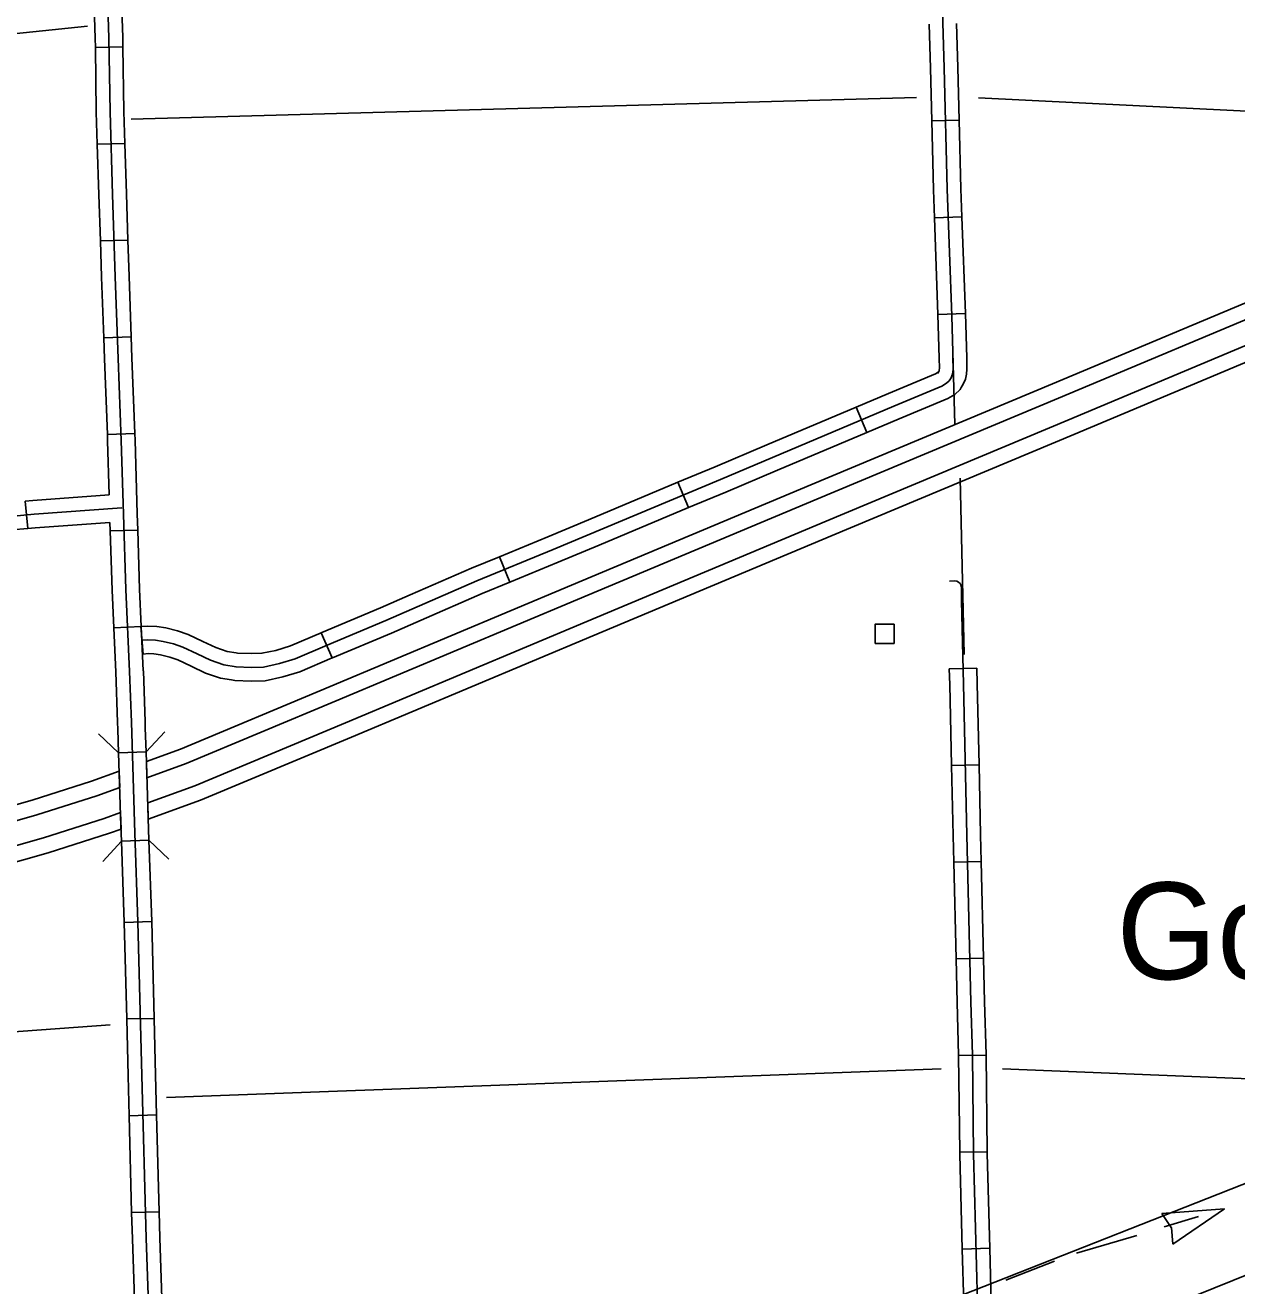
# Model space of a CAD drawing. Extents: x 1084508 to 1142749, y 1057638 to 1093403.
# Drawn here: x 1115781 to 1117857, y 1080788 to 1082947 of the extents above; entities that cross this region are included whole.
import ezdxf

# ---------------------------------------------------------------- set-up
doc = ezdxf.new("R2010")
doc.units = 0
for name, color, linetype in [('Level 19', 7, 'Continuous'), ('Level 24', 7, 'Continuous'), ('Level 31', 7, 'Continuous'), ('Level 32', 7, 'Continuous'), ('Level 38', 7, 'Continuous'), ('Level 40', 7, 'Continuous'), ('Level 43', 7, 'Continuous'), ('Level 5', 7, 'Continuous'), ('Level 56', 7, 'Continuous')]:
    doc.layers.add(name, color=color, linetype=linetype)

msp = doc.modelspace()

# ---------------------------------------------------------------- linework, layer by layer
at = {"layer": 'Level 19'}
for points in [[(1118969.5, 1082908.3), (1118968.8, 1082931.1), (1118822.6, 1082869.1), (1118363.5, 1082676.1), (1117941.5, 1082501), (1117541.1, 1082333.1), (1117127.2, 1082160.1), (1116717.1, 1081988), (1116303.6, 1081814.6), (1116047.1, 1081707.2), (1115988.7, 1081686.1)], [(1115988.7, 1081686.1), (1115989.5, 1081658), (1116056.8, 1081682.4), (1116313.9, 1081790), (1116727.4, 1081963.4), (1117137.5, 1082135.5), (1117551.4, 1082308.5), (1117951.7, 1082476.3), (1118373.7, 1082651.4), (1118833, 1082844.6), (1118969.7, 1082902.5), (1118969.5, 1082908.3)], [(1118971.2, 1082858.9), (1118972.2, 1082830.3), (1118859.3, 1082782.4), (1118399.8, 1082589.2), (1117977.7, 1082414.1), (1117577.5, 1082246.2), (1117163.6, 1082073.2), (1116753.5, 1081901.1), (1116340, 1081727.7), (1116081.3, 1081619.5), (1115991.8, 1081587.1), (1115990.9, 1081615.1)], [(1115990.9, 1081615.1), (1116071.6, 1081644.3), (1116329.7, 1081752.3), (1116743.2, 1081925.7), (1117153.3, 1082097.8), (1117567.2, 1082270.8), (1117967.5, 1082438.7), (1118389.5, 1082613.8), (1118848.9, 1082807), (1118971.2, 1082858.9)], [(1115943, 1081641.2), (1115942.1, 1081669.2), (1115894.9, 1081652.1), (1115793, 1081619.8), (1115671.8, 1081585.2), (1115308.6, 1081488.6), (1115170.7, 1081452), (1114876.6, 1081374.2), (1114745.7, 1081335.5), (1114618.7, 1081292.8), (1114508.6, 1081252.7), (1114397.1, 1081207), (1114330.7, 1081178.3), (1114253.4, 1081141.2), (1114074.2, 1081052.8), (1113719.4, 1080876.4)], [(1113731.3, 1080852.5), (1114086.1, 1081028.9), (1114265, 1081117.2), (1114341.7, 1081154), (1114407.4, 1081182.4), (1114518.3, 1081227.8), (1114627.5, 1081267.6), (1114753.7, 1081310), (1114883.8, 1081348.5), (1115177.5, 1081426.2), (1115315.4, 1081462.8), (1115678.9, 1081559.5), (1115800.7, 1081594.3), (1115903.5, 1081626.9), (1115943, 1081641.2)], [(1113749.5, 1080816), (1114104.2, 1080992.4), (1114282.9, 1081080.5), (1114358.7, 1081116.9), (1114423.3, 1081144.8), (1114533, 1081189.7), (1114641, 1081229.1), (1114766, 1081271.1), (1114894.8, 1081309.2), (1115187.9, 1081386.7), (1115325.9, 1081423.4), (1115689.8, 1081520.1), (1115812.5, 1081555.2), (1115916.6, 1081588.2), (1115944.3, 1081598.3), (1115945.2, 1081570.2)], [(1115945.2, 1081570.2), (1115925.2, 1081562.9), (1115820.2, 1081529.6), (1115696.9, 1081494.4), (1115332.8, 1081397.6), (1115194.8, 1081360.9), (1114902, 1081283.6), (1114774, 1081245.6), (1114649.8, 1081203.9), (1114542.6, 1081164.8), (1114433.6, 1081120.2), (1114369.7, 1081092.6), (1114294.6, 1081056.5), (1114116, 1080968.4), (1113761.4, 1080792.1)]]:
    msp.add_lwpolyline(points, dxfattribs=at)
at = {"layer": 'Level 31'}
for p, q in [((1117222.9, 1082249.5), (1117204.6, 1082292.9)), ((1116899.2, 1082164.2), (1116917.5, 1082120.8)), ((1116593.5, 1082036.8), (1116611.3, 1081993.2)), ((1115932.9, 1081914.8), (1115979.9, 1081917)), ((1115983, 1081870), (1115979.1, 1081916.9)), ((1116306.8, 1081863.3), (1116288.2, 1081906.5)), ((1116306.9, 1081863.3), (1116288.2, 1081906.5)), ((1115936.4, 1081839.3), (1115936.4, 1081839.1)), ((1115988.1, 1081702.2), (1115941.1, 1081700.7)), ((1115945.9, 1081549.2), (1115993, 1081550.8)), ((1115997.8, 1081411.7), (1115950.7, 1081410.1)), ((1115950.7, 1081410.1), (1115950.7, 1081410.1))]:
    msp.add_line(p, q, dxfattribs=at)
for points in [[(1117344.3, 1082350.6), (1117346.3, 1082354.1), (1117346.8, 1082355.2), (1117347.1, 1082356.5), (1117347.4, 1082359.9), (1117347.2, 1082376.8), (1117344.9, 1082451.8)], [(1117384.9, 1082326.7), (1117388.3, 1082332.6), (1117392.1, 1082341.2), (1117393.7, 1082349.7), (1117394.5, 1082357.8), (1117394.2, 1082377.5), (1117392, 1082453.5)], [(1115981, 1081893.5), (1115991.4, 1081894.4), (1116004.2, 1081893.7), (1116017.3, 1081891.6), (1116035.3, 1081887.3), (1116051.4, 1081881.9), (1116075.5, 1081870.3), (1116098.6, 1081859.3), (1116121.2, 1081851.7), (1116142.5, 1081848), (1116168.4, 1081847.1), (1116189.5, 1081847.7), (1116216.6, 1081853.5), (1116243.7, 1081861.7), (1116298.3, 1081885.2), (1116399.1, 1081927.6), (1116554.8, 1081995.6), (1116685.5, 1082048.9), (1116972.2, 1082169.3), (1117269.2, 1082294.6), (1117351.5, 1082329), (1117359.7, 1082333.9), (1117364.3, 1082338.2), (1117367.3, 1082343.3), (1117369.5, 1082348.2), (1117370.4, 1082353.1), (1117371, 1082358.9), (1117370.7, 1082377.1)], [(1117204.6, 1082292.9), (1117260.1, 1082316.3), (1117340.9, 1082350.1), (1117345.5, 1082352.8), (1117345.7, 1082353), (1117344.3, 1082350.6)], [(1117222.9, 1082249.5), (1117278.3, 1082272.9), (1117362.1, 1082307.9), (1117373.9, 1082314.9), (1117382.8, 1082323.3), (1117384.9, 1082326.7)], [(1117204.6, 1082292.9), (1117051.9, 1082228.5)], [(1117070.2, 1082185.1), (1117222.9, 1082249.5)], [(1117051.9, 1082228.5), (1116963, 1082191), (1116899.2, 1082164.2)], [(1116917.5, 1082120.8), (1116981.3, 1082147.6), (1117070.2, 1082185.1)], [(1116746.4, 1082100), (1116899.2, 1082164.2)], [(1116764.7, 1082056.6), (1116917.5, 1082120.8)], [(1116593.5, 1082036.8), (1116676.5, 1082070.6), (1116746.4, 1082100)], [(1116611.3, 1081993.2), (1116694.5, 1082027.1), (1116764.7, 1082056.6)], [(1116440.6, 1081971.4), (1116545.6, 1082017.2), (1116593.5, 1082036.8)], [(1116611.3, 1081993.2), (1116564, 1081973.9), (1116459.4, 1081928.2)], [(1116288.2, 1081906.5), (1116289.1, 1081906.9), (1116389.8, 1081949.2), (1116440.6, 1081971.4)], [(1116459.4, 1081928.2), (1116408.4, 1081905.9), (1116307.5, 1081863.5), (1116306.8, 1081863.3)], [(1115936.4, 1081839.1), (1115932.9, 1081914.8)], [(1115979.1, 1081916.9), (1115991, 1081917.9), (1116006.6, 1081917.2), (1116021.9, 1081914.7), (1116041.8, 1081910), (1116060.3, 1081903.7), (1116085.6, 1081891.5), (1116107.5, 1081881.2), (1116127, 1081874.6), (1116142.5, 1081871.9)], [(1115979.9, 1081917), (1115983.4, 1081841.2)], [(1116142.5, 1081871.9), (1116144.9, 1081871.5), (1116168.5, 1081870.7), (1116186.7, 1081871.2), (1116210.7, 1081876.3), (1116235.6, 1081883.9), (1116288.2, 1081906.5)], [(1115983, 1081870), (1115991.8, 1081870.8), (1116001.7, 1081870.3), (1116012.7, 1081868.5), (1116028.7, 1081864.7), (1116042.5, 1081860), (1116065.3, 1081849), (1116089.8, 1081837.4), (1116115.4, 1081828.8), (1116134.5, 1081825.5)], [(1116134.5, 1081825.5), (1116140.1, 1081824.6), (1116168.3, 1081823.6), (1116192.3, 1081824.2), (1116222.5, 1081830.7), (1116251.8, 1081839.6), (1116306.9, 1081863.3)], [(1115941.1, 1081700.7), (1115939.8, 1081741.5), (1115939.4, 1081752.5), (1115936.4, 1081839.3)], [(1115974.3, 1081410.9), (1115969, 1081563.1), (1115963, 1081753.3), (1115959.9, 1081840.1)], [(1115983.5, 1081841), (1115986.5, 1081754.1), (1115986.8, 1081743), (1115988.1, 1081702.2)], [(1115993, 1081550.8), (1115988.1, 1081702.2)], [(1115945.9, 1081549.2), (1115945.1, 1081575.8), (1115941.1, 1081700.7)], [(1115950.7, 1081410.1), (1115945.9, 1081549.2)], [(1115993, 1081550.8), (1115997.8, 1081411.7)]]:
    msp.add_lwpolyline(points, dxfattribs=at)
at = {"layer": 'Level 32'}
for p, q in [((1115901.3, 1082909.4), (1115948.4, 1082910.1)), ((1117334.2, 1082783.3), (1117381.3, 1082784.5)), ((1115904.6, 1082743.3), (1115951.7, 1082744.8)), ((1117338.9, 1082617.4), (1117385.9, 1082619.1)), ((1115909.9, 1082577.7), (1115956.9, 1082579.2)), ((1117344.9, 1082451.8), (1117392, 1082453.5)), ((1115915.6, 1082411.9), (1115962.7, 1082413.6)), ((1115921.8, 1082246.3), (1115968.8, 1082248.1)), ((1115785.5, 1082085.2), (1115781.1, 1082132)), ((1115926.7, 1082080.8), (1115973.8, 1082082.3)), ((1117364.4, 1081844.7), (1117411.5, 1081845.8)), ((1117368.3, 1081679), (1117415.3, 1081680.1)), ((1117372.1, 1081513.3), (1117419.2, 1081514.4)), ((1117376, 1081347.6), (1117423.1, 1081348.8)), ((1115954.9, 1081244.7), (1116001.9, 1081245.8)), ((1117380.4, 1081182.3), (1117427.5, 1081182.8)), ((1115959.1, 1081079), (1116006.1, 1081080.2)), ((1117382.3, 1081016.5), (1117429.3, 1081017.1)), ((1115963.4, 1080913.3), (1116010.5, 1080914.5)), ((1117386.6, 1080850.5), (1117433.6, 1080851.8))]:
    msp.add_line(p, q, dxfattribs=at)
for points in [[(1117496.5, 1084906.4), (1117365.2, 1084903.6), (1117316.5, 1084901.8), (1117300.3, 1084899.6), (1117293.3, 1084896.9), (1117289.7, 1084893.5), (1117287.8, 1084888.4), (1117286.6, 1084882), (1117286.9, 1084859.7), (1117289.7, 1084771), (1117294.5, 1084583.9), (1117300.6, 1084469.2), (1117304.6, 1084350.7), (1117311.3, 1084138.8), (1117317.1, 1083927.6), (1117320.1, 1083812.7), (1117323.5, 1083715.4), (1117331.1, 1083504.8), (1117341.8, 1083292.4), (1117349.1, 1083087.2), (1117355.5, 1082874.2), (1117360.7, 1082666.3), (1117368.6, 1082449.3), (1117374.1, 1082263)], [(1115896.1, 1083074.8), (1115896.2, 1083069.7), (1115901.1, 1082925.2), (1115901.3, 1082909.4)], [(1115919.7, 1083070.4), (1115924.6, 1082925.7), (1115926.4, 1082798.7), (1115930.9, 1082657.5), (1115935.4, 1082516.4), (1115940.4, 1082376.6), (1115945.7, 1082235.8), (1115949.4, 1082109.6), (1115953.4, 1081980.5), (1115959.9, 1081840.1)], [(1115943.1, 1083076.1), (1115943.3, 1083071.2), (1115948.2, 1082926.3), (1115948.4, 1082910.1)], [(1117329.7, 1082948.9), (1117331.9, 1082873.5), (1117334.2, 1082783.3)], [(1117376.7, 1082950.3), (1117379, 1082874.8), (1117381.3, 1082784.5)], [(1115901.3, 1082909.4), (1115902.9, 1082798.2), (1115904.6, 1082743.3)], [(1115948.4, 1082910.1), (1115950, 1082799.3), (1115951.7, 1082744.8)], [(1117334.2, 1082783.3), (1117337.1, 1082665.6), (1117338.9, 1082617.4)], [(1117381.3, 1082784.5), (1117384.2, 1082667), (1117385.9, 1082619.1)], [(1115904.6, 1082743.3), (1115907.4, 1082656.7), (1115909.9, 1082577.7)], [(1115951.7, 1082744.8), (1115954.4, 1082658.2), (1115956.9, 1082579.2)], [(1117338.9, 1082617.4), (1117344.9, 1082451.8)], [(1117385.9, 1082619.1), (1117392, 1082453.5)], [(1115909.9, 1082577.7), (1115911.8, 1082515.6), (1115915.6, 1082411.9)], [(1115956.9, 1082579.2), (1115958.9, 1082517.2), (1115962.7, 1082413.6)], [(1115915.6, 1082411.9), (1115916.9, 1082375.7), (1115921.8, 1082246.3)], [(1115962.7, 1082413.6), (1115964, 1082377.5), (1115968.8, 1082248.1)], [(1115921.8, 1082246.3), (1115922.2, 1082235), (1115924.9, 1082142.7)], [(1115968.8, 1082248.1), (1115969.2, 1082236.6), (1115972.9, 1082110.3), (1115973.8, 1082082.3)], [(1115781.1, 1082132), (1115794.4, 1082133.3), (1115924.9, 1082142.7)], [(1114299, 1081964.8), (1114308.3, 1081967.7), (1114320, 1081970.2), (1114352.5, 1081972.7), (1114519.1, 1081987.4), (1114755, 1082012.5), (1115272.5, 1082060.7), (1115755.1, 1082105.9), (1115796.3, 1082109.8), (1115946.5, 1082120.7)], [(1115785.5, 1082085.2), (1115798.3, 1082086.4), (1115926.2, 1082095.6)], [(1115926.2, 1082095.6), (1115926.7, 1082080.8)], [(1115620.5, 1082069.6), (1115757.3, 1082082.5), (1115785.5, 1082085.2)], [(1115926.7, 1082080.8), (1115929.9, 1081979.6), (1115932.9, 1081914.8)], [(1115973.8, 1082082.3), (1115976.9, 1081981.4), (1115979.9, 1081917)], [(1117364.6, 1081994.8), (1117372.5, 1081995.2), (1117377, 1081994.8), (1117380.4, 1081993.1), (1117382.9, 1081990.9), (1117384.4, 1081988.3), (1117385.2, 1081983.2), (1117385.1, 1081960.9), (1117388.6, 1081818.4), (1117394.6, 1081559.8), (1117401.3, 1081273.4), (1117404, 1081183.3), (1117405.8, 1081013.7), (1117412.6, 1080757.7), (1117417.8, 1080632.7), (1117421.6, 1080602.7), (1117424.6, 1080582.8), (1117426.7, 1080574.2)], [(1117364.4, 1081844.7), (1117365.1, 1081817.8), (1117368.3, 1081679)], [(1117411.5, 1081845.8), (1117412.1, 1081819), (1117415.3, 1081680.1)], [(1117368.3, 1081679), (1117371.1, 1081559.2), (1117372.1, 1081513.3)], [(1117415.3, 1081680.1), (1117418.1, 1081560.3), (1117419.2, 1081514.4)], [(1117372.1, 1081513.3), (1117376, 1081347.6)], [(1117419.2, 1081514.4), (1117423.1, 1081348.8)], [(1115950.7, 1081410.3), (1115954.9, 1081244.7)], [(1115974.3, 1081410.9), (1115980.8, 1081148.1), (1115988.1, 1080868.9), (1115997.9, 1080592.5), (1116006.8, 1080304.8), (1116014.1, 1080116.4), (1116019.4, 1080025.5), (1116028.7, 1079742.2), (1116036.8, 1079462.6), (1116044.1, 1079191.9), (1116055.8, 1078901.7), (1116066.8, 1078689.4), (1116069.2, 1078618.8), (1116076.9, 1078335.5), (1116085.8, 1078102.5), (1116094.4, 1077824.5), (1116098.4, 1077690.9)], [(1115997.8, 1081411.5), (1116001.9, 1081245.8)], [(1117376, 1081347.6), (1117377.8, 1081272.8), (1117380.4, 1081182.8), (1117380.4, 1081182.3)], [(1117423.1, 1081348.8), (1117424.9, 1081274), (1117427.5, 1081183.8), (1117427.5, 1081182.8)], [(1115954.9, 1081244.7), (1115957.3, 1081147.5), (1115959.1, 1081079)], [(1116001.9, 1081245.8), (1116004.4, 1081148.7), (1116006.1, 1081080.2)], [(1117380.4, 1081182.3), (1117382.3, 1081016.5)], [(1117427.5, 1081182.8), (1117429.3, 1081017.1)], [(1115959.1, 1081079), (1115963.4, 1080913.3)], [(1116006.1, 1081080.2), (1116010.5, 1080914.5)], [(1117382.3, 1081016.5), (1117382.3, 1081013.2), (1117386.6, 1080850.5)], [(1117429.3, 1081017.1), (1117429.4, 1081014.1), (1117433.6, 1080851.8)], [(1115963.4, 1080913.3), (1115964.6, 1080868.2), (1115968.8, 1080747.4)], [(1116010.5, 1080914.5), (1116011.7, 1080869.6), (1116015.9, 1080749.1)], [(1117386.6, 1080850.5), (1117389, 1080756.9), (1117390, 1080733.5)], [(1117433.6, 1080851.8), (1117436.1, 1080758.5), (1117439.1, 1080686.5)]]:
    msp.add_lwpolyline(points, dxfattribs=at)
at = {"layer": 'Level 38'}
for points in [[(1115941.1, 1081700.7), (1115906.7, 1081733)], [(1116020.4, 1081736.6), (1115988.1, 1081702.2)], [(1115913.8, 1081514.8), (1115945.9, 1081549.2)], [(1115993, 1081550.8), (1116027.4, 1081518.6)]]:
    msp.add_lwpolyline(points, dxfattribs=at)
at = {"layer": 'Level 40'}
msp.add_lwpolyline([(1121400, 1082230.5), (1120947.6, 1082048.6), (1120536.9, 1081881.6), (1120219.3, 1081753.5), (1119811.4, 1081587.9), (1119379.8, 1081414.4), (1118952.7, 1081242.7), (1118535.5, 1081073.6), (1118086.9, 1080892.2), (1117648.9, 1080715.7), (1117201.2, 1080536.1), (1116766.6, 1080359.5), (1116349.4, 1080191.7), (1115917.9, 1080017.8), (1115490.3, 1079843.8), (1115046.9, 1079665.1), (1114614.5, 1079490.3), (1114164.2, 1079308.5), (1113746.2, 1079140.3)], dxfattribs=at)
msp.add_lwpolyline([(1121400, 1082230.5), (1120947.6, 1082048.6), (1120536.9, 1081881.6), (1120219.3, 1081753.5), (1119811.4, 1081587.9), (1119379.8, 1081414.4), (1118952.7, 1081242.7), (1118535.5, 1081073.6), (1118086.9, 1080892.2), (1117648.9, 1080715.7), (1117201.2, 1080536.1), (1116766.6, 1080359.5), (1116349.4, 1080191.7), (1115917.9, 1080017.8), (1115490.3, 1079843.8), (1115046.9, 1079665.1), (1114614.5, 1079490.3), (1114164.2, 1079308.5), (1113746.2, 1079140.3)], dxfattribs=at)
at = {"layer": 'Level 43'}
for p, q in [((1117836.1, 1080919.4), (1117728.7, 1080911.3)), ((1117728.7, 1080911.3), (1117744.8, 1080887.6)), ((1117747.1, 1080858.7), (1117836.1, 1080919.4)), ((1117745, 1080887.3), (1117747.1, 1080858.7))]:
    msp.add_line(p, q, dxfattribs=at)
for points in [[(1117935.5, 1080958.5), (1117922.1, 1080982.8), (1117386.1, 1080771.4), (1117228.6, 1080708.9), (1116909.9, 1080583.3), (1116756.3, 1080517.9), (1116622.9, 1080464.8), (1116323.4, 1080343), (1115987.6, 1080205.1), (1115821.1, 1080137.3)], [(1117791.1, 1080906), (1117732.7, 1080888.6)], [(1117685.5, 1080874), (1117582.1, 1080843.2)], [(1117544.8, 1080829.9), (1117461.4, 1080797)]]:
    msp.add_lwpolyline(points, dxfattribs=at)
at = {"layer": 'Level 5'}
for points in [[(1114322.3, 1082783.4), (1115887.7, 1082945.9)], [(1115962.6, 1082786.2), (1117307.9, 1082823.8)], [(1117414.5, 1082822.7), (1118115.5, 1082788)], [(1117382.8, 1082171.5), (1117390.1, 1081869.4)], [(1114717.4, 1081146.9), (1115926.9, 1081234.7)], [(1116023.2, 1081110.3), (1117350.5, 1081159)], [(1117455.3, 1081159.1), (1118146.6, 1081131.5)]]:
    msp.add_lwpolyline(points, dxfattribs=at)
at = {"layer": 'Level 56'}
msp.add_lwpolyline([(1117237.1, 1081888.2), (1117237.1, 1081920.9), (1117269.8, 1081920.9), (1117269.8, 1081888.2)], close=True, dxfattribs=at)

# ---------------------------------------------------------------- texts
at = {"layer": 'Level 24'}
msp.add_text('Goodwin', height=165.73, dxfattribs=at).set_placement((1117650.9, 1081312.8))

doc.saveas('drawing.dxf')
